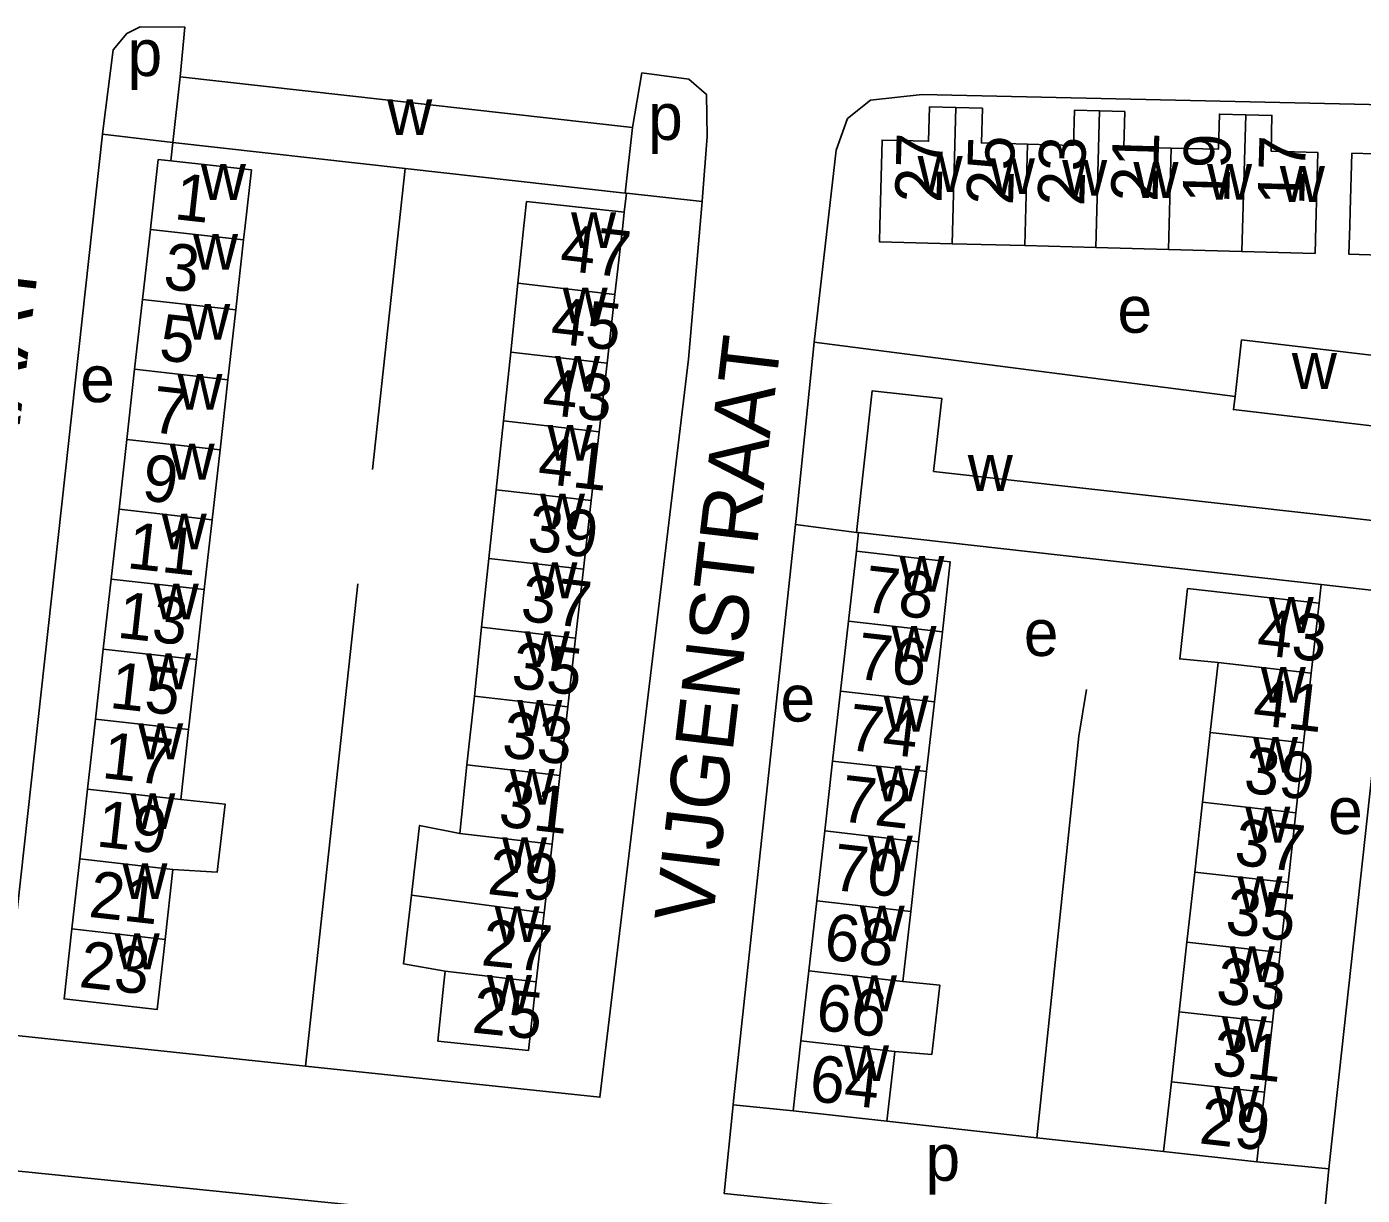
# Model space of a CAD drawing. Extents: x 161936 to 163647, y 386450 to 388633.
# Drawn here: x 162687.6 to 162802.3, y 387666.8 to 387767.1 of the extents above; entities that cross this region are included whole.
import ezdxf

# ---------------------------------------------------------------- set-up
doc = ezdxf.new("R2010")
doc.units = 0
for name, color, linetype in [('BLT_Basislijn', 7, 'Continuous'), ('BLT_Bebouwing', 7, 'Continuous'), ('BLT_Centroide', 7, 'Continuous'), ('BLT_Huisnummer', 7, 'Continuous'), ('BLT_Huisnummer_ tussenligend', 7, 'Continuous'), ('BLT_Onderverdeling_panden', 7, 'Continuous'), ('BLT_Straatnaam', 7, 'Continuous')]:
    doc.layers.add(name, color=color, linetype=linetype)

msp = doc.modelspace()

# ---------------------------------------------------------------- linework, layer by layer
at = {"layer": 'BLT_Basislijn'}
for p, q in [((162700.15, 387757.14), (162694.11, 387757.86)), ((162700.15, 387757.14), (162699.98, 387755.56)), ((162717.29, 387729.08), (162720.11, 387754.91)), ((162738.91, 387751.17), (162739.1, 387752.8)), ((162739.1, 387752.8), (162739, 387752.81)), ((162745.61, 387752.08), (162739.1, 387752.8)), ((162755.2, 387740), (162791.34, 387735.34)), ((162758.84, 387723.68), (162753.61, 387724.37)), ((162759.02, 387723.67), (162758.85, 387722.06)), ((162716.05, 387719.28), (162711.54, 387677.87)), ((162798.56, 387717.61), (162798.74, 387719.22)), ((162753.4, 387674.05), (162748.27, 387674.55)), ((162761.46, 387673.14), (162774.32, 387671.73)), ((162774.32, 387671.73), (162785.21, 387670.54)), ((162799.4, 387669.07), (162793.22, 387669.65))]:
    msp.add_line(p, q, dxfattribs=at)
for points in [[(162700.78, 387762.77), (162701.2, 387767.04), (162697.36, 387767.08), (162696.22, 387766.49), (162695.03, 387765.09), (162694.14, 387758.13), (162694.11, 387757.86)], [(162739.63, 387758.43), (162740.43, 387763.12), (162744.46, 387762.58), (162745.97, 387761.27), (162746.04, 387757.65), (162745.64, 387752.49), (162745.61, 387752.08)], [(162755.2, 387740), (162757.11, 387756.49), (162758.07, 387759.2), (162760.04, 387760.79), (162764.49, 387761.26), (162854.04, 387759.26)], [(162694.11, 387757.86), (162685.64, 387680.82), (162686.44, 387680.53), (162711.54, 387677.87)], [(162745.61, 387752.08), (162744.43, 387738.54), (162736.82, 387675.2), (162711.54, 387677.87)], [(162755.2, 387740), (162753.67, 387724.89), (162753.61, 387724.37)], [(162748.27, 387674.55), (162748.3, 387674.91), (162753.61, 387724.37)], [(162804.12, 387712.24), (162799.48, 387669.87), (162799.4, 387669.07)], [(162778.59, 387710.2), (162777.92, 387706.21), (162774.32, 387671.73)], [(162799.4, 387669.07), (162798.81, 387663.17), (162798, 387661.8), (162747.48, 387666.96), (162748.27, 387674.55)], [(162743.07, 387663.17), (162683.52, 387669.2), (162680.69, 387669.69), (162679.6, 387670.2)]]:
    msp.add_lwpolyline(points, dxfattribs=at)
at = {"layer": 'BLT_Bebouwing'}
for p, q in [((162700.15, 387757.14), (162700.78, 387762.77)), ((162700.78, 387762.77), (162739.63, 387758.43)), ((162739.63, 387758.43), (162739, 387752.81)), ((162720.11, 387754.91), (162700.15, 387757.14)), ((162739, 387752.81), (162720.11, 387754.91)), ((162697.56, 387743.68), (162698.23, 387749.68)), ((162705.56, 387742.78), (162706.23, 387748.78)), ((162773.29, 387748.3), (162767.07, 387748.46)), ((162779.4, 387748.13), (162773.29, 387748.3)), ((162785.63, 387747.97), (162779.4, 387748.13)), ((162791.94, 387747.8), (162785.63, 387747.97)), ((162729.16, 387739.16), (162729.78, 387745.06)), ((162738.1, 387744.11), (162737.43, 387738.21)), ((162696.88, 387737.68), (162697.56, 387743.68)), ((162704.88, 387736.78), (162705.56, 387742.78)), ((162728.53, 387733.25), (162729.16, 387739.16)), ((162696.21, 387731.67), (162696.88, 387737.68)), ((162737.43, 387738.21), (162736.75, 387732.31)), ((162704.21, 387730.78), (162704.88, 387736.78)), ((162727.91, 387727.35), (162728.53, 387733.25)), ((162695.54, 387725.67), (162696.21, 387731.67)), ((162736.75, 387732.31), (162736.08, 387726.41)), ((162703.54, 387724.77), (162704.21, 387730.78)), ((162727.29, 387721.44), (162727.91, 387727.35)), ((162694.86, 387719.67), (162695.54, 387725.67)), ((162736.08, 387726.41), (162735.4, 387720.52)), ((162702.86, 387718.77), (162703.54, 387724.77)), ((162759.02, 387723.67), (162758.84, 387723.68)), ((162798.74, 387719.22), (162759.02, 387723.67)), ((162726.66, 387715.54), (162727.29, 387721.44)), ((162758.85, 387722.06), (162758.17, 387716.06)), ((162735.4, 387720.52), (162734.73, 387714.62)), ((162694.19, 387713.66), (162694.86, 387719.67)), ((162702.19, 387712.77), (162702.86, 387718.77)), ((162798.56, 387717.61), (162797.89, 387711.61)), ((162726.04, 387709.63), (162726.66, 387715.54)), ((162758.17, 387716.06), (162757.48, 387710.06)), ((162734.73, 387714.62), (162734.06, 387708.72)), ((162765.54, 387709.15), (162766.22, 387715.15)), ((162693.52, 387707.66), (162694.19, 387713.66)), ((162701.51, 387706.76), (162702.19, 387712.77)), ((162789.22, 387706.51), (162789.89, 387712.51)), ((162797.89, 387711.61), (162797.22, 387705.62)), ((162725.41, 387703.73), (162726.04, 387709.63)), ((162757.48, 387710.06), (162756.8, 387704.06)), ((162734.06, 387708.72), (162733.38, 387702.82)), ((162764.86, 387703.15), (162765.54, 387709.15)), ((162692.84, 387701.66), (162693.52, 387707.66)), ((162700.84, 387700.76), (162701.51, 387706.76)), ((162788.55, 387700.52), (162789.22, 387706.51)), ((162797.22, 387705.62), (162796.56, 387699.62)), ((162756.8, 387704.06), (162756.12, 387698.06)), ((162724.79, 387697.83), (162725.41, 387703.73)), ((162733.38, 387702.82), (162732.71, 387696.92)), ((162764.18, 387697.14), (162764.86, 387703.15)), ((162692.17, 387695.66), (162692.84, 387701.66)), ((162787.88, 387694.52), (162788.55, 387700.52)), ((162796.56, 387699.62), (162795.89, 387693.63)), ((162756.12, 387698.06), (162755.44, 387692.05)), ((162763.5, 387691.14), (162764.18, 387697.14)), ((162732.71, 387696.92), (162732.03, 387691.02)), ((162691.49, 387689.65), (162692.17, 387695.66)), ((162699.49, 387688.75), (162700.17, 387694.76)), ((162787.21, 387688.53), (162787.88, 387694.52)), ((162795.89, 387693.63), (162795.22, 387687.64)), ((162755.44, 387692.05), (162754.76, 387686.05)), ((162732.03, 387691.02), (162731.36, 387685.12)), ((162762.82, 387685.14), (162763.5, 387691.14)), ((162786.55, 387682.53), (162787.21, 387688.53)), ((162795.22, 387687.64), (162794.55, 387681.64)), ((162754.76, 387686.05), (162754.08, 387680.05)), ((162785.88, 387676.54), (162786.55, 387682.53)), ((162794.55, 387681.64), (162793.88, 387675.65)), ((162754.08, 387680.05), (162753.4, 387674.05)), ((162793.88, 387675.65), (162793.22, 387669.65)), ((162753.4, 387674.05), (162761.46, 387673.14)), ((162793.22, 387669.65), (162785.21, 387670.54))]:
    msp.add_line(p, q, dxfattribs=at)
for points in [[(162767.07, 387748.46), (162760.81, 387748.63), (162760.85, 387750), (162761.05, 387757.36), (162765.04, 387757.26), (162765.12, 387760.21), (162767.38, 387760.15)], [(162773.52, 387757.01), (162769.57, 387757.11), (162769.65, 387760.08), (162767.38, 387760.15)], [(162779.71, 387759.86), (162777.55, 387759.92), (162777.47, 387756.9), (162773.52, 387757.01)], [(162785.86, 387756.67), (162781.8, 387756.77), (162781.88, 387759.8), (162779.71, 387759.86)], [(162792.26, 387759.53), (162790, 387759.59), (162789.92, 387756.56), (162785.86, 387756.67)], [(162792.26, 387759.53), (162794.51, 387759.47), (162794.43, 387756.41), (162798.44, 387756.3), (162798.27, 387750), (162798.21, 387747.63), (162791.94, 387747.8)], [(162807.71, 387759.14), (162805.3, 387759.21), (162805.21, 387756.12), (162801.37, 387756.23), (162801.22, 387751.24), (162801.19, 387750), (162801.12, 387747.55), (162807.37, 387747.37)], [(162698.23, 387749.68), (162698.27, 387750), (162698.9, 387755.68), (162699.98, 387755.56)], [(162699.98, 387755.56), (162703.87, 387755.13), (162706.9, 387754.79), (162706.37, 387750), (162706.23, 387748.78)], [(162729.78, 387745.06), (162730.3, 387750), (162730.52, 387752.07), (162733.94, 387751.7), (162738.91, 387751.17)], [(162738.91, 387751.17), (162738.78, 387750), (162738.1, 387744.11)], [(162806.87, 387735.92), (162807.16, 387738.4), (162791.91, 387740.2), (162791.34, 387735.34)], [(162758.84, 387723.68), (162760.2, 387735.84), (162766.16, 387735.18), (162765.46, 387728.92), (162804.18, 387724.58)], [(162791.34, 387735.34), (162791.21, 387734.23), (162806.45, 387732.43)], [(162804.18, 387724.58), (162803.52, 387718.68), (162798.74, 387719.22)], [(162766.22, 387715.15), (162766.9, 387721.15), (162763.81, 387721.5), (162758.85, 387722.06)], [(162789.89, 387712.51), (162786.6, 387712.83), (162787.27, 387718.86), (162790.55, 387718.5), (162793.59, 387718.16), (162798.56, 387717.61)], [(162700.17, 387694.76), (162703.95, 387694.52), (162704.64, 387700.37), (162700.84, 387700.76)], [(162720.64, 387692.55), (162721.34, 387698.53), (162724.79, 387697.83)], [(162723.54, 387686.02), (162719.95, 387686.67), (162720.64, 387692.55)], [(162699.49, 387688.75), (162699.38, 387687.72), (162698.82, 387682.75), (162690.82, 387683.65), (162691.49, 387689.65)], [(162731.36, 387685.12), (162730.68, 387679.22), (162722.91, 387680.03), (162723.43, 387685), (162723.54, 387686.02)], [(162762.14, 387679.14), (162765.31, 387678.88), (162765.99, 387684.84), (162762.82, 387685.14)], [(162761.46, 387673.14), (162762.02, 387678.1), (162762.14, 387679.14)], [(162785.21, 387670.54), (162785.77, 387675.54), (162785.88, 387676.54)]]:
    msp.add_lwpolyline(points, dxfattribs=at)
at = {"layer": 'BLT_Onderverdeling_panden'}
for p, q in [((162767.38, 387760.15), (162767.07, 387748.46)), ((162779.71, 387759.86), (162779.4, 387748.13)), ((162792.26, 387759.53), (162791.94, 387747.8)), ((162773.52, 387757.01), (162773.29, 387748.3)), ((162785.86, 387756.67), (162785.63, 387747.97)), ((162706.23, 387748.78), (162698.23, 387749.68)), ((162738.1, 387744.11), (162729.78, 387745.06)), ((162705.56, 387742.78), (162697.56, 387743.68)), ((162737.43, 387738.21), (162729.16, 387739.16)), ((162704.88, 387736.78), (162696.88, 387737.68)), ((162736.75, 387732.31), (162728.53, 387733.25)), ((162704.21, 387730.78), (162696.21, 387731.67)), ((162736.08, 387726.41), (162727.91, 387727.35)), ((162703.54, 387724.77), (162695.54, 387725.67)), ((162735.4, 387720.52), (162727.29, 387721.44)), ((162702.86, 387718.77), (162694.86, 387719.67)), ((162734.73, 387714.62), (162726.66, 387715.54)), ((162766.22, 387715.15), (162758.17, 387716.06)), ((162702.19, 387712.77), (162694.19, 387713.66)), ((162797.89, 387711.61), (162789.89, 387712.51)), ((162734.06, 387708.72), (162726.04, 387709.63)), ((162765.54, 387709.15), (162757.48, 387710.06)), ((162701.51, 387706.76), (162693.52, 387707.66)), ((162797.22, 387705.62), (162789.22, 387706.51)), ((162764.86, 387703.15), (162756.8, 387704.06)), ((162733.38, 387702.82), (162725.41, 387703.73)), ((162700.84, 387700.76), (162692.84, 387701.66)), ((162796.56, 387699.62), (162788.55, 387700.52)), ((162732.71, 387696.92), (162724.79, 387697.83)), ((162764.18, 387697.14), (162756.12, 387698.06)), ((162700.17, 387694.76), (162692.17, 387695.66)), ((162795.89, 387693.63), (162787.88, 387694.52)), ((162732.03, 387691.02), (162720.64, 387692.55)), ((162763.5, 387691.14), (162755.44, 387692.05)), ((162699.49, 387688.75), (162691.49, 387689.65)), ((162795.22, 387687.64), (162787.21, 387688.53)), ((162731.36, 387685.12), (162723.54, 387686.02)), ((162762.82, 387685.14), (162754.76, 387686.05)), ((162794.55, 387681.64), (162786.55, 387682.53)), ((162762.14, 387679.14), (162754.08, 387680.05)), ((162793.88, 387675.65), (162785.88, 387676.54))]:
    msp.add_line(p, q, dxfattribs=at)

# ---------------------------------------------------------------- texts
at = {"layer": 'BLT_Centroide'}
for s, p in [('p', (162696.27, 387762.85)), ('w', (162718.56, 387757.78)), ('p', (162740.96, 387757.37)), ('w', (162764.09, 387752.91)), ('w', (162770.3, 387752.73)), ('w', (162776.5, 387752.58)), ('w', (162782.62, 387752.39)), ('w', (162702.56, 387752.22)), ('w', (162788.94, 387752.23)), ('w', (162795.19, 387752.05)), ('w', (162734.34, 387748.09)), ('w', (162701.89, 387746.22)), ('w', (162733.62, 387741.62)), ('w', (162701.22, 387740.22)), ('e', (162781.25, 387740.82)), ('w', (162732.97, 387735.75)), ('w', (162796.22, 387736)), ('e', (162692.2, 387734.86)), ('w', (162700.55, 387734.22)), ('w', (162732.32, 387729.84)), ('w', (162699.88, 387728.22)), ('w', (162768.4, 387727.25)), ('w', (162731.67, 387723.94)), ('w', (162699.2, 387722.22)), ('w', (162731.02, 387718.03)), ('w', (162762.53, 387718.59)), ('w', (162698.52, 387716.22)), ('w', (162794.23, 387715.06)), ('w', (162761.85, 387712.59)), ('e', (162773.21, 387713.08)), ('w', (162730.37, 387712.12)), ('w', (162697.85, 387710.22)), ('w', (162793.55, 387709.06)), ('e', (162752.32, 387707.45)), ('w', (162761.17, 387706.59)), ('w', (162729.72, 387706.22)), ('w', (162697.18, 387704.22)), ('w', (162792.88, 387703.06)), ('w', (162729.07, 387700.31)), ('w', (162760.49, 387700.59)), ('w', (162696.5, 387698.22)), ('e', (162799.33, 387697.8)), ('w', (162792.22, 387697.06)), ('w', (162728.42, 387694.44)), ('w', (162759.81, 387694.59)), ('w', (162695.83, 387692.22)), ('w', (162791.55, 387691.09)), ('w', (162727.78, 387688.53)), ('w', (162759.12, 387688.59)), ('w', (162695.16, 387686.19)), ('w', (162790.88, 387685.09)), ('w', (162727.12, 387682.62)), ('w', (162758.45, 387682.59)), ('w', (162790.21, 387679.09)), ('w', (162757.77, 387676.59)), ('w', (162789.55, 387673.09)), ('p', (162764.77, 387668.04))]:
    msp.add_text(s, height=4, dxfattribs=at).set_placement(p)
at = {"layer": 'BLT_Huisnummer'}
for s, rotation, p in [('27', 88.4605, (162766.14, 387751.94)), ('21', 88.3723, (162784.68, 387752.03)), ('17', 88.3657, (162797.27, 387751.73)), ('1', 353.5969, (162700.19, 387750.58)), ('47', 353.4767, (162733.29, 387746.2)), ('5', 353.5969, (162698.88, 387738.49)), ('41', 353.4778, (162731.39, 387727.92)), ('9', 353.5962, (162697.41, 387726.46)), ('37', 353.4764, (162729.92, 387716.12)), ('78', 353.5287, (162759.36, 387716.89)), ('13', 353.5962, (162695.29, 387714.66)), ('43', 353.6417, (162793.11, 387713.21)), ('33', 353.4776, (162728.32, 387704.41)), ('17', 353.5954, (162693.98, 387702.62)), ('72', 353.5287, (162757.35, 387698.91)), ('37', 353.6417, (162791.18, 387695.18)), ('29', 353.4736, (162727.08, 387692.66)), ('68', 353.5287, (162755.94, 387687.06)), ('23', 353.5946, (162692.02, 387684.68)), ('33', 353.6417, (162789.61, 387683.3)), ('25', 354.0589, (162725.75, 387680.77)), ('64', 353.5279, (162754.69, 387674.91)), ('29', 353.6417, (162788.18, 387671.26))]:
    msp.add_text(s, height=4, rotation=rotation, dxfattribs=at).set_placement(p)
at = {"layer": 'BLT_Huisnummer_ tussenligend'}
for s, rotation, p in [('25', 88.3723, (162772.28, 387751.74)), ('23', 88.3723, (162778.39, 387751.66)), ('19', 88.3657, (162790.83, 387751.9)), ('3', 353.5969, (162699.25, 387744.6)), ('45', 353.4778, (162732.49, 387739.95)), ('43', 353.4778, (162731.76, 387733.84)), ('7', 353.5969, (162698.21, 387732.3)), ('39', 353.4764, (162730.49, 387722.15)), ('11', 353.5962, (162696.13, 387720.63)), ('35', 353.4776, (162729.13, 387710.36)), ('76', 353.5287, (162758.73, 387711.14)), ('15', 353.5962, (162694.64, 387708.63)), ('41', 353.6417, (162792.78, 387707.19)), ('74', 353.5287, (162757.99, 387705.03)), ('39', 353.6417, (162792, 387701.37)), ('31', 353.4736, (162728.02, 387698.48)), ('19', 353.5954, (162693.5, 387696.75)), ('70', 353.5287, (162756.66, 387693.02)), ('21', 353.5954, (162692.85, 387690.7)), ('35', 353.6417, (162790.42, 387689.24)), ('27', 354.0589, (162726.55, 387686.55)), ('66', 353.5279, (162755.26, 387681.02)), ('31', 353.6417, (162789.28, 387677.16))]:
    msp.add_text(s, height=4, rotation=rotation, dxfattribs=at).set_placement(p)
at = {"layer": 'BLT_Straatnaam'}
for p in [(162682.74, 387696.78), (162746.46, 387690)]:
    msp.add_text('VIJGENSTRAAT', height=4.9999, rotation=83.2575, dxfattribs=at).set_placement(p)

doc.saveas('drawing.dxf')
